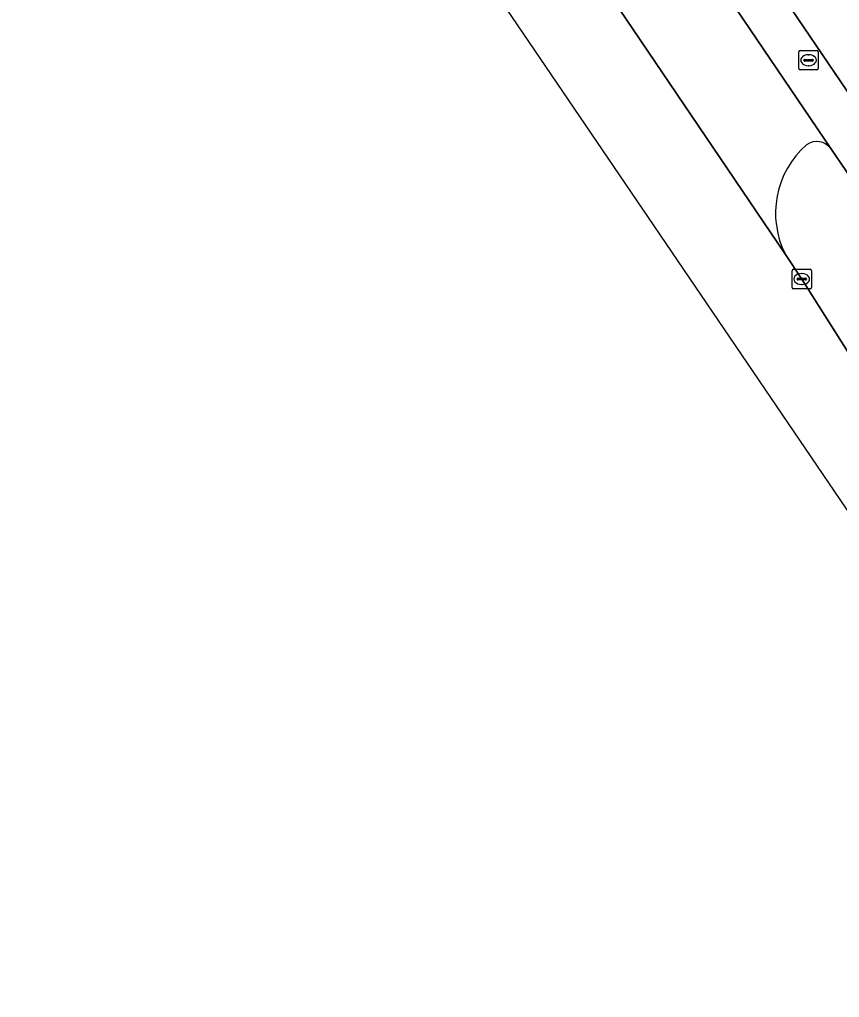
# Model space of a CAD drawing. Extents: x 160030 to 160839, y 385325 to 386450.
# Drawn here: x 160041.3 to 160083.3, y 386008.7 to 386058.8 of the extents above; entities that cross this region are included whole.
import ezdxf

# ---------------------------------------------------------------- set-up
doc = ezdxf.new("R2010")
doc.units = 0
for name, color, linetype in [('IMGEO_Berm_groen', 7, 'Continuous'), ('IMGEO_Fietspad_gesloten', 7, 'Continuous'), ('IMGEO_Kolk', 7, 'Continuous'), ('IMGEO_Rijbaan_lokaal_gesloten', 7, 'Continuous'), ('IMGEO_Rijbaan_lokaal_open', 7, 'Continuous'), ('IMGEO_Rioolput', 7, 'Continuous')]:
    doc.layers.add(name, color=color, linetype=linetype)

msp = doc.modelspace()

# ---------------------------------------------------------------- linework, layer by layer
at = {"layer": 'IMGEO_Berm_groen'}
for points in [[(160087.921, 386040.091), (160088.391, 386039.537), (160096.46, 386027.657), (160096.8, 386027.162), (160097.001, 386027.299), (160098.913, 386028.61), (160082.886, 386052.153)], [(160080.555, 386046.718), (160081.392, 386045.467), (160083.756, 386041.739)]]:
    msp.add_lwpolyline(points, dxfattribs=at)
for centre, radius, start, end in [((160084.715, 386048.838), 4.669, 131.2063, 207.0083), ((160082.158, 386051.596), 0.916, 37.4393, 124.5164)]:
    msp.add_arc(centre, radius, start, end, dxfattribs=at)
at = {"layer": 'IMGEO_Fietspad_gesloten'}
for points in [[(160105.869, 386022.573), (160104.519, 386024.566), (160099.287, 386032.274), (160097.57, 386034.788), (160092.471, 386042.253), (160090.773, 386044.738), (160085.878, 386051.905), (160078.052, 386063.462), (160077.051, 386064.935), (160075.583, 386067.097), (160069.843, 386075.548), (160068.155, 386078.032), (160049.286, 386105.742)], [(160047.044, 386104.884), (160049.131, 386101.863), (160061.141, 386084.196), (160061.352, 386083.886), (160062.027, 386082.894), (160075.985, 386062.362), (160082.886, 386052.153), (160098.913, 386028.61), (160098.973, 386028.522), (160099.648, 386027.53), (160113.486, 386007.198), (160118.645, 385999.609), (160136.295, 385973.586), (160136.648, 385973.065), (160137.081, 385972.428), (160137.322, 385972.072), (160141.694, 385965.572)]]:
    msp.add_lwpolyline(points, dxfattribs=at)
at = {"layer": 'IMGEO_Kolk'}
for p, q in [((160080.891, 386045.041), (160080.891, 386045.893)), ((160080.966, 386045.967), (160081.818, 386045.967)), ((160081.193, 386045.51), (160081.591, 386045.51)), ((160081.379, 386045.747), (160081.404, 386045.747)), ((160081.892, 386045.893), (160081.892, 386045.041)), ((160081.15, 386045.461), (160081.15, 386045.473)), ((160081.588, 386045.424), (160081.19, 386045.424)), ((160081.402, 386045.187), (160081.377, 386045.187)), ((160081.634, 386045.473), (160081.634, 386045.461)), ((160081.818, 386044.967), (160080.966, 386044.967))]:
    msp.add_line(p, q, dxfattribs=at)
for points in [[(160080.891, 386045.041), (160080.891, 386045.893)], [(160080.966, 386045.967), (160081.818, 386045.967)], [(160081.892, 386045.893), (160081.892, 386045.041)], [(160081.818, 386044.967), (160080.966, 386044.967)]]:
    msp.add_lwpolyline(points, dxfattribs=at)
for centre, radius, start, end in [((160080.968, 386045.891), 0.0765, 91.552, 178.448), ((160080.968, 386045.891), 0.0765, 91.552, 178.448), ((160081.19, 386045.47), 0.0403, 85.8775, 175.7526), ((160081.595, 386045.472), 0.0386, 1.7309, 96.639), ((160081.816, 386045.891), 0.0765, 1.552, 88.448), ((160081.816, 386045.891), 0.0765, 1.552, 88.448), ((160080.968, 386045.043), 0.0765, 181.552, 268.448), ((160080.968, 386045.043), 0.0765, 181.552, 268.448), ((160081.187, 386045.46), 0.0366, 178.938, 274.7102), ((160081.591, 386045.467), 0.043, 264.8664, 352.4533), ((160081.816, 386045.043), 0.0765, 271.552, 358.448), ((160081.816, 386045.043), 0.0765, 271.552, 358.448)]:
    msp.add_arc(centre, radius, start, end, dxfattribs=at)
for centre, major_axis, ratio, start_param, end_param in [((160081.378, 386045.467), (-0.387, 0.002), 0.722429, 4.712389, 7.853982), ((160081.403, 386045.467), (-0.39, 0.002), 0.717154, 1.570796, 4.712389)]:
    msp.add_ellipse(centre, major_axis=major_axis, ratio=ratio, start_param=start_param, end_param=end_param, dxfattribs=at)
at = {"layer": 'IMGEO_Rijbaan_lokaal_gesloten'}
msp.add_lwpolyline([(160106.939, 386007.869), (160103.17, 386013.216), (160103.033, 386013.417), (160088.635, 386034.523), (160083.756, 386041.739), (160081.392, 386045.467), (160080.555, 386046.718), (160070.529, 386061.557), (160066.623, 386066.952), (160066.116, 386067.689), (160053.054, 386087.022), (160046.492, 386096.699), (160046.121, 386097.394), (160044.767, 386099.437), (160043.588, 386098.624), (160041.319, 386097.06), (160058.679, 386070.587), (160061.035, 386066.994), (160072.038, 386050.801), (160160.544, 385920.543)], dxfattribs=at)
at = {"layer": 'IMGEO_Rijbaan_lokaal_open'}
for points in [[(160078.052, 386063.462), (160085.878, 386051.905)], [(160082.886, 386052.153), (160075.985, 386062.362)], [(160070.529, 386061.557), (160080.555, 386046.718)]]:
    msp.add_lwpolyline(points, dxfattribs=at)
for centre, radius, start, end in [((160084.715, 386048.838), 4.669, 131.2063, 207.0083), ((160082.158, 386051.596), 0.916, 37.4393, 124.5164)]:
    msp.add_arc(centre, radius, start, end, dxfattribs=at)
at = {"layer": 'IMGEO_Rioolput'}
for p, q in [((160081.236, 386056.255), (160081.236, 386057.107)), ((160081.311, 386057.181), (160082.163, 386057.181)), ((160082.237, 386057.107), (160082.237, 386056.255)), ((160081.495, 386056.675), (160081.495, 386056.687)), ((160081.933, 386056.638), (160081.535, 386056.638)), ((160081.538, 386056.724), (160081.936, 386056.724)), ((160081.724, 386056.961), (160081.749, 386056.961)), ((160081.979, 386056.687), (160081.979, 386056.675)), ((160082.163, 386056.181), (160081.311, 386056.181)), ((160081.747, 386056.401), (160081.722, 386056.401))]:
    msp.add_line(p, q, dxfattribs=at)
for points in [[(160081.236, 386056.255), (160081.236, 386057.107)], [(160081.311, 386057.181), (160082.163, 386057.181)], [(160082.237, 386057.107), (160082.237, 386056.255)], [(160082.163, 386056.181), (160081.311, 386056.181)]]:
    msp.add_lwpolyline(points, dxfattribs=at)
for centre, radius, start, end in [((160081.313, 386057.105), 0.0765, 91.552, 178.448), ((160081.313, 386057.105), 0.0765, 91.552, 178.448), ((160082.161, 386057.105), 0.0765, 1.552, 88.448), ((160082.161, 386057.105), 0.0765, 1.552, 88.448), ((160081.535, 386056.684), 0.0403, 85.8775, 175.7526), ((160081.532, 386056.674), 0.0366, 178.938, 274.7102), ((160081.936, 386056.681), 0.043, 264.8664, 352.4533), ((160081.94, 386056.686), 0.0386, 1.7309, 96.639), ((160081.313, 386056.257), 0.0765, 181.552, 268.448), ((160081.313, 386056.257), 0.0765, 181.552, 268.448), ((160082.161, 386056.257), 0.0765, 271.552, 358.448), ((160082.161, 386056.257), 0.0765, 271.552, 358.448)]:
    msp.add_arc(centre, radius, start, end, dxfattribs=at)
for centre, major_axis, ratio, start_param, end_param in [((160081.723, 386056.681), (-0.387, 0.002), 0.722429, 4.712389, 7.853982), ((160081.748, 386056.681), (-0.39, 0.002), 0.717154, 1.570796, 4.712389)]:
    msp.add_ellipse(centre, major_axis=major_axis, ratio=ratio, start_param=start_param, end_param=end_param, dxfattribs=at)

doc.saveas('drawing.dxf')
